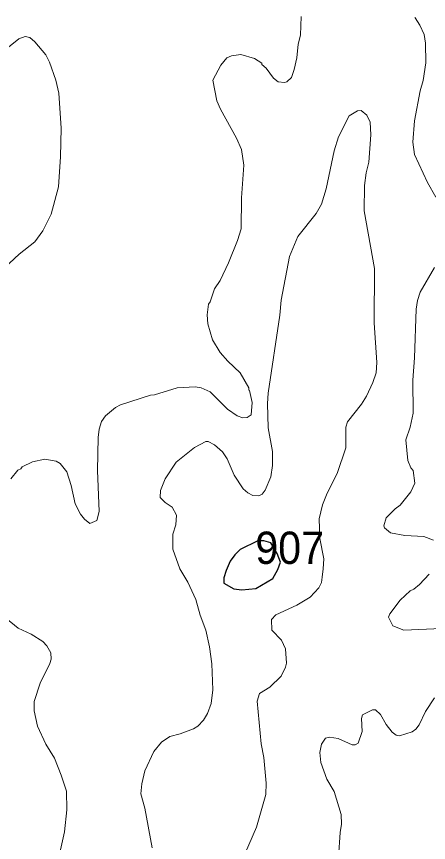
# Model space of a CAD drawing. Extents: x 598.3 to 623.2, y 6902.2 to 6930.1.
# Drawn here: x 606.927 to 607.945, y 6927.958 to 6930.003 of the extents above; entities that cross this region are included whole.
import ezdxf

# ---------------------------------------------------------------- set-up
doc = ezdxf.new("R2010")
doc.units = 0
doc.header["$LTSCALE"] = 0.032
doc.layers.add('1', color=7, linetype='Continuous', lineweight=25)
doc.layers.add('2', color=7, linetype='Continuous', lineweight=13)
doc.layers.add('21', color=7, linetype='Continuous')

msp = doc.modelspace()

# ---------------------------------------------------------------- linework, layer by layer
at = {"layer": '1'}
msp.add_lwpolyline([(607.5189, 6928.5864), (607.5606, 6928.6114), (607.573, 6928.6338), (607.5792, 6928.6521), (607.571, 6928.6737), (607.556, 6928.7001), (607.5381, 6928.7052), (607.5233, 6928.7048), (607.4801, 6928.6837), (607.4667, 6928.6702), (607.4555, 6928.6542), (607.4448, 6928.6317), (607.4394, 6928.6133), (607.4396, 6928.5999), (607.464, 6928.5862), (607.484, 6928.5831)], close=True, dxfattribs=at)
at = {"layer": '2'}
for points in [[(606.9129, 6928.8585), (606.9302, 6928.8801), (606.9373, 6928.8833), (606.9406, 6928.888), (606.966, 6928.9007), (606.9968, 6928.9068), (607.0247, 6928.902), (607.0351, 6928.8959), (607.0516, 6928.8753), (607.0621, 6928.8415), (607.0715, 6928.796), (607.0849, 6928.7706), (607.0945, 6928.7587), (607.1078, 6928.7475), (607.125, 6928.7552), (607.131, 6928.7771), (607.1269, 6928.8785), (607.1286, 6928.9604), (607.131, 6928.9808), (607.1367, 6928.9999), (607.1466, 6929.0139), (607.1717, 6929.0351), (607.1836, 6929.0412), (607.258, 6929.0654), (607.2684, 6929.0664), (607.3239, 6929.0832), (607.3687, 6929.0857), (607.3836, 6929.0832), (607.4056, 6929.0733), (607.4487, 6929.0303), (607.472, 6929.0143), (607.4868, 6929.009), (607.4972, 6929.0103), (607.5071, 6929.0169), (607.5098, 6929.0469), (607.5033, 6929.0766), (607.501, 6929.0779), (607.5009, 6929.0831), (607.4798, 6929.1203), (607.4494, 6929.1495), (607.4306, 6929.1713), (607.411, 6929.2026), (607.3997, 6929.2417), (607.3981, 6929.2638), (607.4014, 6929.2903), (607.4058, 6929.2967), (607.4166, 6929.3284), (607.4301, 6929.3489), (607.4512, 6929.3927), (607.4731, 6929.4478), (607.4821, 6929.477), (607.4831, 6929.5542), (607.4887, 6929.6348), (607.4831, 6929.6737), (607.4708, 6929.7012), (607.4309, 6929.7729), (607.422, 6929.7938), (607.4119, 6929.8448), (607.432, 6929.8822), (607.447, 6929.9005), (607.4588, 6929.9057), (607.4815, 6929.9089), (607.5153, 6929.8985), (607.5331, 6929.887), (607.5334, 6929.884), (607.5442, 6929.8746), (607.562, 6929.8504), (607.5741, 6929.8407), (607.5896, 6929.8393), (607.5948, 6929.841), (607.6065, 6929.8517), (607.6135, 6929.8712), (607.6199, 6929.9002), (607.6231, 6929.9338), (607.6288, 6929.9561), (607.6304, 6930.0026)], [(607.9638, 6929.5555), (607.9432, 6929.5917), (607.9113, 6929.6607), (607.9067, 6929.6919), (607.911, 6929.7448), (607.925, 6929.8187), (607.9322, 6929.8444), (607.9389, 6929.8877), (607.938, 6929.9368), (607.9348, 6929.9581), (607.9244, 6929.9808), (607.9122, 6929.9997), (607.9119, 6930.0001)], [(606.9071, 6929.9264), (606.9326, 6929.947), (606.9479, 6929.9533), (606.96, 6929.951), (606.9725, 6929.9403), (606.999, 6929.9081), (607.0085, 6929.8893), (607.0241, 6929.8453), (607.0313, 6929.8129), (607.0371, 6929.7264), (607.0354, 6929.6554), (607.0305, 6929.5809), (607.0128, 6929.5134), (606.9916, 6929.4724), (606.9722, 6929.445), (606.933, 6929.414), (606.8841, 6929.3691)], [(607.5432, 6928.077), (607.5438, 6928.1049), (607.5381, 6928.1684), (607.5316, 6928.2021), (607.5221, 6928.308), (607.5277, 6928.3272), (607.5533, 6928.3425), (607.581, 6928.3702), (607.5922, 6928.3923), (607.594, 6928.4023), (607.592, 6928.4375), (607.582, 6928.459), (607.5584, 6928.4838), (607.5576, 6928.51), (607.5679, 6928.5213), (607.6197, 6928.5452), (607.6529, 6928.5651), (607.674, 6928.5888), (607.6812, 6928.6019), (607.6822, 6928.6149), (607.6854, 6928.6352), (607.6869, 6928.6603), (607.6765, 6928.7104), (607.675, 6928.759), (607.6832, 6928.7937), (607.6947, 6928.8227), (607.7198, 6928.8713), (607.7413, 6928.9352), (607.7414, 6928.9859), (607.7453, 6928.9996), (607.7797, 6929.0431), (607.7922, 6929.0628), (607.8075, 6929.0965), (607.8157, 6929.1208), (607.8174, 6929.1462), (607.8109, 6929.2448), (607.8117, 6929.3793), (607.7867, 6929.5219), (607.787, 6929.584), (607.7913, 6929.6158), (607.7979, 6929.6424), (607.8029, 6929.7101), (607.8013, 6929.7412), (607.7931, 6929.7584), (607.7787, 6929.7696), (607.7697, 6929.7689), (607.7496, 6929.7569), (607.723, 6929.7048), (607.7125, 6929.6699), (607.6927, 6929.5761), (607.6812, 6929.5385), (607.6679, 6929.5152), (607.6225, 6929.4584), (607.6019, 6929.409), (607.581, 6929.3008), (607.5778, 6929.2636), (607.5487, 6929.0701), (607.5471, 6929.0446), (607.5487, 6928.9848), (607.56, 6928.9257), (607.5601, 6928.8909), (607.5554, 6928.8632), (607.5413, 6928.83), (607.5345, 6928.8201), (607.5259, 6928.816), (607.5112, 6928.8171), (607.4985, 6928.8235), (607.4875, 6928.8335), (607.465, 6928.8676), (607.4473, 6928.9079), (607.4363, 6928.9252), (607.4167, 6928.9424), (607.4008, 6928.9504), (607.395, 6928.9506), (607.3665, 6928.9359), (607.3214, 6928.8997), (607.2941, 6928.8583), (607.2828, 6928.8296), (607.2819, 6928.8124), (607.2942, 6928.7994), (607.3114, 6928.7878), (607.322, 6928.7684), (607.3211, 6928.7441), (607.3135, 6928.7211), (607.3132, 6928.684), (607.331, 6928.6354), (607.3502, 6928.6026), (607.3704, 6928.5598), (607.3807, 6928.5208), (607.3949, 6928.4833), (607.4038, 6928.4425), (607.4095, 6928.4007), (607.4126, 6928.3356), (607.4079, 6928.3024), (607.3987, 6928.2773), (607.3894, 6928.261), (607.3748, 6928.2464), (607.3647, 6928.2397), (607.3312, 6928.2269), (607.3061, 6928.2201)], [(607.9575, 6928.7061), (607.9337, 6928.7159), (607.8867, 6928.7183), (607.8519, 6928.7245), (607.8363, 6928.7367), (607.8353, 6928.7418), (607.8411, 6928.7615), (607.8633, 6928.7844), (607.8751, 6928.7929), (607.9019, 6928.8257), (607.912, 6928.8475), (607.9073, 6928.8788), (607.9021, 6928.8851), (607.8945, 6928.904), (607.8895, 6928.9549), (607.8998, 6928.9864), (607.9072, 6929.0208), (607.9065, 6929.1025), (607.9113, 6929.158), (607.9147, 6929.2785), (607.9179, 6929.3), (607.9249, 6929.3203), (607.9601, 6929.381)], [(607.9774, 6928.4875), (607.8848, 6928.4834), (607.8577, 6928.4942), (607.8467, 6928.5156), (607.8499, 6928.524), (607.8757, 6928.5579), (607.9003, 6928.581), (607.9091, 6928.5848), (607.9236, 6928.5969), (607.9468, 6928.6225)], [(606.9308, 6928.4885), (606.8996, 6928.514)], [(607.0189, 6927.8656), (607.0451, 6927.9846), (607.0516, 6928.0388), (607.05, 6928.0852), (607.0374, 6928.1248), (607.0205, 6928.1668), (606.9993, 6928.2013), (606.9786, 6928.2458), (606.9707, 6928.2838), (606.9707, 6928.3073), (606.9853, 6928.3526), (607.0095, 6928.4009), (607.0127, 6928.4123), (607.012, 6928.4274), (607.0014, 6928.4446), (606.9915, 6928.4553), (606.9632, 6928.4739), (606.9308, 6928.4885)], [(607.8558, 6928.2314), (607.8652, 6928.2237), (607.8738, 6928.2221), (607.9054, 6928.2324), (607.9143, 6928.2388), (607.9228, 6928.2492), (607.9377, 6928.2822), (607.9605, 6928.3165)], [(607.7227, 6927.9218), (607.7268, 6927.9832), (607.7307, 6928.0031), (607.7299, 6928.0272), (607.7119, 6928.0842), (607.6942, 6928.1146), (607.679, 6928.1562), (607.6767, 6928.1808), (607.6806, 6928.2016), (607.6906, 6928.2164), (607.7011, 6928.2187), (607.7225, 6928.2156), (607.7567, 6928.2002), (607.7645, 6928.2002), (607.7719, 6928.2042), (607.7811, 6928.2331), (607.7801, 6928.2653), (607.7827, 6928.2744), (607.807, 6928.2867), (607.8142, 6928.2867), (607.8271, 6928.2746), (607.8412, 6928.2498), (607.8558, 6928.2314)], [(607.3061, 6928.2201), (607.285, 6928.2068), (607.266, 6928.1837), (607.2444, 6928.1357), (607.2363, 6928.1036), (607.2346, 6928.0788), (607.2443, 6928.0434), (607.2621, 6927.9446)], [(607.4738, 6927.8899), (607.5203, 6927.9961), (607.5432, 6928.077)]]:
    msp.add_lwpolyline(points, dxfattribs=at)

# ---------------------------------------------------------------- texts
at = {"layer": '21', "width": 0.95}
msp.add_text('907', height=0.08, dxfattribs=at).set_placement((607.5174, 6928.6476))

doc.saveas('drawing.dxf')
